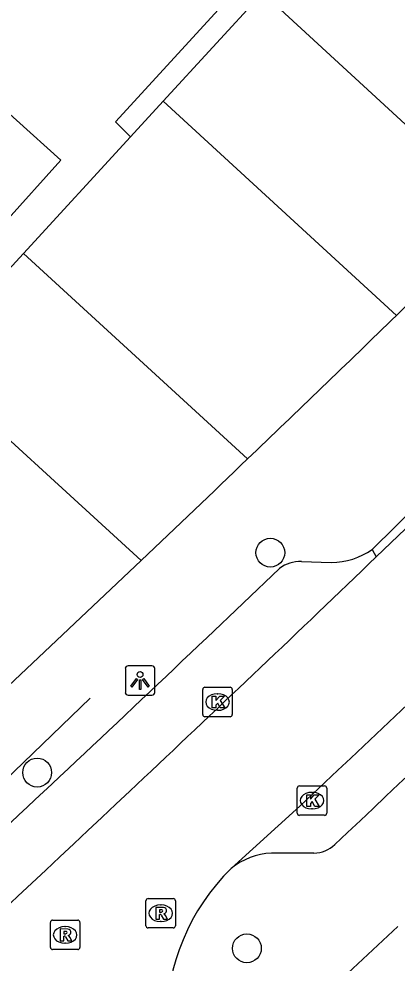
# Model space of a CAD drawing. Extents: x 159040 to 160094, y 381214 to 382518.
# Drawn here: x 159496.75 to 159509.58, y 381664.06 to 381696.1 of the extents above; entities that cross this region are included whole.
import ezdxf

# ---------------------------------------------------------------- set-up
doc = ezdxf.new("R2010")
doc.units = 0
for name, color, linetype in [('IMGEO_Boom', 7, 'Continuous'), ('IMGEO_Haag', 7, 'Continuous'), ('IMGEO_Hek', 7, 'Continuous'), ('IMGEO_Kolk', 7, 'Continuous'), ('IMGEO_Lichtpunt', 7, 'Continuous'), ('IMGEO_Pand', 7, 'Continuous'), ('IMGEO_Parkeervlak_open', 7, 'Continuous'), ('IMGEO_Rijbaan_lokaal_open', 7, 'Continuous'), ('IMGEO_Rioolput', 7, 'Continuous'), ('IMGEO_Voetpad_open', 7, 'Continuous')]:
    doc.layers.add(name, color=color, linetype=linetype)

msp = doc.modelspace()

# ---------------------------------------------------------------- linework, layer by layer
at = {"layer": 'IMGEO_Boom'}
for centre in [(159505.28, 381677.991), (159497.371, 381670.529), (159504.483, 381664.565)]:
    msp.add_circle(centre, 0.489, dxfattribs=at)
at = {"layer": 'IMGEO_Haag'}
msp.add_lwpolyline([(159500.538, 381692.103), (159500.03, 381692.612), (159507.018, 381700.246), (159502.548, 381704.281), (159500.466, 381701.747), (159499.862, 381702.301)], dxfattribs=at)
at = {"layer": 'IMGEO_Hek'}
msp.add_lwpolyline([(159499.165, 381673.052), (159492.379, 381666.503)], dxfattribs=at)
at = {"layer": 'IMGEO_Kolk'}
for p, q in [((159502.987, 381672.497), (159502.987, 381673.349)), ((159503.062, 381673.423), (159503.914, 381673.423)), ((159503.988, 381673.349), (159503.988, 381672.497)), ((159503.475, 381673.203), (159503.5, 381673.203)), ((159503.914, 381672.423), (159503.062, 381672.423)), ((159503.498, 381672.643), (159503.473, 381672.643)), ((159506.192, 381669.153), (159506.192, 381670.005)), ((159506.267, 381670.079), (159507.119, 381670.079)), ((159506.68, 381669.859), (159506.705, 381669.859)), ((159507.193, 381670.005), (159507.193, 381669.153)), ((159506.703, 381669.299), (159506.678, 381669.299)), ((159507.119, 381669.079), (159506.267, 381669.079))]:
    msp.add_line(p, q, dxfattribs=at)
for points in [[(159502.987, 381672.497), (159502.987, 381673.349)], [(159503.062, 381673.423), (159503.914, 381673.423)], [(159503.988, 381673.349), (159503.988, 381672.497)], [(159503.308, 381673.123), (159503.431, 381673.123), (159503.431, 381672.972), (159503.561, 381673.123), (159503.725, 381673.123), (159503.579, 381672.972), (159503.732, 381672.723), (159503.58, 381672.723), (159503.495, 381672.887), (159503.431, 381672.82), (159503.431, 381672.723), (159503.308, 381672.723), (159503.308, 381673.123)], [(159503.914, 381672.423), (159503.062, 381672.423)], [(159506.192, 381669.153), (159506.192, 381670.005)], [(159506.267, 381670.079), (159507.119, 381670.079)], [(159507.193, 381670.005), (159507.193, 381669.153)], [(159506.513, 381669.779), (159506.636, 381669.779), (159506.636, 381669.628), (159506.766, 381669.779), (159506.93, 381669.779), (159506.784, 381669.628), (159506.937, 381669.379), (159506.785, 381669.379), (159506.7, 381669.543), (159506.636, 381669.476), (159506.636, 381669.379), (159506.513, 381669.379), (159506.513, 381669.779)], [(159507.119, 381669.079), (159506.267, 381669.079)]]:
    msp.add_lwpolyline(points, dxfattribs=at)
for centre, start, end in [((159503.064, 381673.347), 91.552, 178.448), ((159503.064, 381673.347), 91.552, 178.448), ((159503.912, 381673.347), 1.552, 88.448), ((159503.912, 381673.347), 1.552, 88.448), ((159503.064, 381672.499), 181.552, 268.448), ((159503.064, 381672.499), 181.552, 268.448), ((159503.912, 381672.499), 271.552, 358.448), ((159503.912, 381672.499), 271.552, 358.448), ((159506.269, 381670.003), 91.552, 178.448), ((159506.269, 381670.003), 91.552, 178.448), ((159507.117, 381670.003), 1.552, 88.448), ((159507.117, 381670.003), 1.552, 88.448), ((159506.269, 381669.155), 181.552, 268.448), ((159506.269, 381669.155), 181.552, 268.448), ((159507.117, 381669.155), 271.552, 358.448), ((159507.117, 381669.155), 271.552, 358.448)]:
    msp.add_arc(centre, 0.0765, start, end, dxfattribs=at)
for centre, major_axis, ratio, start_param, end_param in [((159503.474, 381672.923), (-0.387, 0.002), 0.722429, 4.712389, 7.853982), ((159503.499, 381672.923), (-0.39, 0.002), 0.717154, 1.570796, 4.712389), ((159506.679, 381669.579), (-0.387, 0.002), 0.722429, 4.712389, 7.853982), ((159506.704, 381669.579), (-0.39, 0.002), 0.717154, 1.570796, 4.712389)]:
    msp.add_ellipse(centre, major_axis=major_axis, ratio=ratio, start_param=start_param, end_param=end_param, dxfattribs=at)
at = {"layer": 'IMGEO_Lichtpunt'}
for p, q in [((159500.361, 381674.057), (159500.361, 381673.25)), ((159500.361, 381674.057), (159500.361, 381673.25)), ((159501.263, 381674.152), (159500.455, 381674.152)), ((159501.263, 381674.152), (159500.455, 381674.152)), ((159501.357, 381673.25), (159501.357, 381674.057)), ((159501.357, 381673.25), (159501.357, 381674.057)), ((159500.455, 381673.156), (159501.263, 381673.156)), ((159500.455, 381673.156), (159501.263, 381673.156))]:
    msp.add_line(p, q, dxfattribs=at)
for points in [[(159500.735, 381673.721), (159500.774, 381673.693), (159500.586, 381673.431), (159500.548, 381673.458), (159500.735, 381673.721)], [(159500.837, 381673.673), (159500.884, 381673.673), (159500.884, 381673.351), (159500.837, 381673.351), (159500.837, 381673.673)], [(159500.947, 381673.693), (159500.985, 381673.72), (159501.172, 381673.458), (159501.133, 381673.43), (159500.947, 381673.693)]]:
    msp.add_lwpolyline(points, dxfattribs=at)
msp.add_circle((159500.86, 381673.855), 0.0994, dxfattribs=at)
for centre, start, end in [((159500.455, 381674.057), 90, 180), ((159500.455, 381674.057), 90, 180), ((159501.263, 381674.057), 0, 90), ((159501.263, 381674.057), 0, 90), ((159500.455, 381673.25), 180, 270), ((159500.455, 381673.25), 180, 270), ((159501.263, 381673.25), 270, 0), ((159501.263, 381673.25), 270, 360)]:
    msp.add_arc(centre, 0.0946, start, end, dxfattribs=at)
at = {"layer": 'IMGEO_Pand'}
msp.add_lwpolyline([(159499.862, 381702.301), (159493.647, 381695.38), (159498.173, 381691.315), (159492.5, 381684.998), (159487.977, 381689.06), (159482.132, 381682.552)], dxfattribs=at)
at = {"layer": 'IMGEO_Parkeervlak_open'}
for points in [[(159505.343, 381696.684), (159505.017, 381696.983), (159501.643, 381693.307)], [(159512.668, 381689.946), (159505.343, 381696.684)], [(159496.907, 381688.147), (159493.526, 381684.463), (159500.893, 381677.722)]]:
    msp.add_lwpolyline(points, dxfattribs=at)
at = {"layer": 'IMGEO_Rijbaan_lokaal_open'}
for points in [[(159501.643, 381693.307), (159500.538, 381692.103)], [(159509.558, 381686.043), (159501.643, 381693.307)], [(159500.538, 381692.103), (159496.907, 381688.147)], [(159496.907, 381688.147), (159504.507, 381681.171)], [(159518.101, 381686.896), (159516.65, 381685.903), (159515.132, 381684.407), (159508.736, 381678.104)], [(159508.736, 381678.104), (159508.867, 381677.847)], [(159503.948, 381667.277), (159506.277, 381669.395)]]:
    msp.add_lwpolyline(points, dxfattribs=at)
for centre, radius, start, end in [((158713.433, 382506.364), 1143.128, 313.790687, 314.142431), ((158858.122, 382353.899), 938.358, 313.907288, 314.581927), ((159078.736, 382126.078), 625.58, 313.112333, 314.848248), ((158850.303, 382362.079), 949.674, 313.248759, 313.904924), ((159009.278, 382188.816), 714.553, 311.810544, 313.482755), ((159509.067, 381662.068), 7.303, 134.4993, 180.5648)]:
    msp.add_arc(centre, radius, start, end, dxfattribs=at)
at = {"layer": 'IMGEO_Rioolput'}
for p, q in [((159501.061, 381665.331), (159501.061, 381666.183)), ((159501.136, 381666.257), (159501.988, 381666.257)), ((159501.549, 381666.037), (159501.574, 381666.037)), ((159502.062, 381666.183), (159502.062, 381665.331)), ((159497.818, 381664.596), (159497.818, 381665.448)), ((159497.893, 381665.522), (159498.745, 381665.522)), ((159498.819, 381665.448), (159498.819, 381664.596)), ((159501.572, 381665.477), (159501.547, 381665.477)), ((159498.306, 381665.302), (159498.331, 381665.302)), ((159501.988, 381665.257), (159501.136, 381665.257)), ((159498.329, 381664.742), (159498.304, 381664.742)), ((159498.745, 381664.522), (159497.893, 381664.522))]:
    msp.add_line(p, q, dxfattribs=at)
for points in [[(159501.061, 381665.331), (159501.061, 381666.183)], [(159501.136, 381666.257), (159501.988, 381666.257)], [(159501.65, 381665.955), (159501.398, 381665.957), (159501.398, 381665.557)], [(159502.062, 381666.183), (159502.062, 381665.331)], [(159501.398, 381665.557), (159501.522, 381665.557), (159501.522, 381665.719), (159501.533, 381665.719)], [(159501.576, 381665.876), (159501.522, 381665.876), (159501.522, 381665.795)], [(159501.522, 381665.795), (159501.574, 381665.795)], [(159501.58, 381665.69), (159501.651, 381665.557), (159501.791, 381665.557), (159501.726, 381665.683)], [(159497.818, 381664.596), (159497.818, 381665.448)], [(159497.893, 381665.522), (159498.745, 381665.522)], [(159498.819, 381665.448), (159498.819, 381664.596)], [(159498.407, 381665.22), (159498.155, 381665.222), (159498.155, 381664.822)], [(159498.333, 381665.141), (159498.279, 381665.141), (159498.279, 381665.06)], [(159498.279, 381665.06), (159498.331, 381665.06)], [(159501.988, 381665.257), (159501.136, 381665.257)], [(159498.155, 381664.822), (159498.279, 381664.822), (159498.279, 381664.984), (159498.29, 381664.984)], [(159498.337, 381664.955), (159498.408, 381664.822), (159498.548, 381664.822), (159498.483, 381664.948)], [(159498.745, 381664.522), (159497.893, 381664.522)]]:
    msp.add_lwpolyline(points, dxfattribs=at)
for centre, radius, start, end in [((159501.138, 381666.181), 0.0765, 91.552, 178.448), ((159501.138, 381666.181), 0.0765, 91.552, 178.448), ((159501.649, 381665.845), 0.109, 350.3612, 89.416), ((159501.986, 381666.181), 0.0765, 1.552, 88.448), ((159501.986, 381666.181), 0.0765, 1.552, 88.448), ((159501.532, 381665.666), 0.0533, 26.0293, 88.6989), ((159501.558, 381665.984), 0.19, 274.7715, 282.9687), ((159501.582, 381665.78), 0.0964, 77.0061, 93.1865), ((159501.596, 381665.837), 0.0378, 276.6634, 79.6772), ((159501.647, 381665.845), 0.112, 277.5842, 350.9817), ((159501.631, 381665.63), 0.108, 29.5134, 73.7905), ((159497.895, 381665.446), 0.0765, 91.552, 178.448), ((159497.895, 381665.446), 0.0765, 91.552, 178.448), ((159498.743, 381665.446), 0.0765, 1.552, 88.448), ((159498.743, 381665.446), 0.0765, 1.552, 88.448), ((159501.138, 381665.333), 0.0765, 181.552, 268.448), ((159501.138, 381665.333), 0.0765, 181.552, 268.448), ((159501.986, 381665.333), 0.0765, 271.552, 358.448), ((159501.986, 381665.333), 0.0765, 271.552, 358.448), ((159498.315, 381665.249), 0.19, 274.7715, 282.9687), ((159498.339, 381665.045), 0.0964, 77.0061, 93.1865), ((159498.353, 381665.102), 0.0378, 276.6634, 79.6772), ((159498.406, 381665.11), 0.109, 350.3612, 89.416), ((159498.404, 381665.11), 0.112, 277.5842, 350.9817), ((159498.388, 381664.895), 0.108, 29.5134, 73.7905), ((159498.289, 381664.931), 0.0533, 26.0293, 88.6989), ((159497.895, 381664.598), 0.0765, 181.552, 268.448), ((159497.895, 381664.598), 0.0765, 181.552, 268.448), ((159498.743, 381664.598), 0.0765, 271.552, 358.448), ((159498.743, 381664.598), 0.0765, 271.552, 358.448)]:
    msp.add_arc(centre, radius, start, end, dxfattribs=at)
for centre, major_axis, ratio, start_param, end_param in [((159501.548, 381665.757), (-0.387, 0.002), 0.722429, 4.712389, 7.853982), ((159501.573, 381665.757), (-0.39, 0.002), 0.717154, 1.570796, 4.712389), ((159498.305, 381665.022), (-0.387, 0.002), 0.722429, 4.712389, 7.853982), ((159498.33, 381665.022), (-0.39, 0.002), 0.717154, 1.570796, 4.712389)]:
    msp.add_ellipse(centre, major_axis=major_axis, ratio=ratio, start_param=start_param, end_param=end_param, dxfattribs=at)
at = {"layer": 'IMGEO_Voetpad_open'}
for points in [[(159500.893, 381677.722), (159499.26, 381676.172), (159497.623, 381674.625)], [(159506.33, 381677.687), (159507.347, 381677.655)], [(159503.121, 381675.104), (159505.584, 381677.459)], [(159506.757, 381667.796), (159505.317, 381667.797)], [(159506.037, 381658.997), (159504.688, 381660.71), (159509.598, 381665.306)]]:
    msp.add_lwpolyline(points, dxfattribs=at)
for centre, radius, start, end in [((158744.532, 382474.426), 1098.55, 314.138593, 314.398616), ((158913.688, 382296.233), 864.374, 313.38879, 314.653913), ((158629.301, 382594.629), 1265.066, 313.548618, 313.774875), ((159507.32, 381680.11), 2.455, 270.6196, 305.2077), ((159506.279, 381676.52), 1.168, 87.4858, 126.5036), ((158865.437, 382344.39), 924.438, 312.104541, 313.614868), ((158891.613, 382317.399), 883.406, 313.023805, 313.313705), ((159506.747, 381668.833), 1.037, 270.5651, 313.8447), ((159505.428, 381665.443), 2.357, 92.6978, 128.8997)]:
    msp.add_arc(centre, radius, start, end, dxfattribs=at)

doc.saveas('drawing.dxf')
